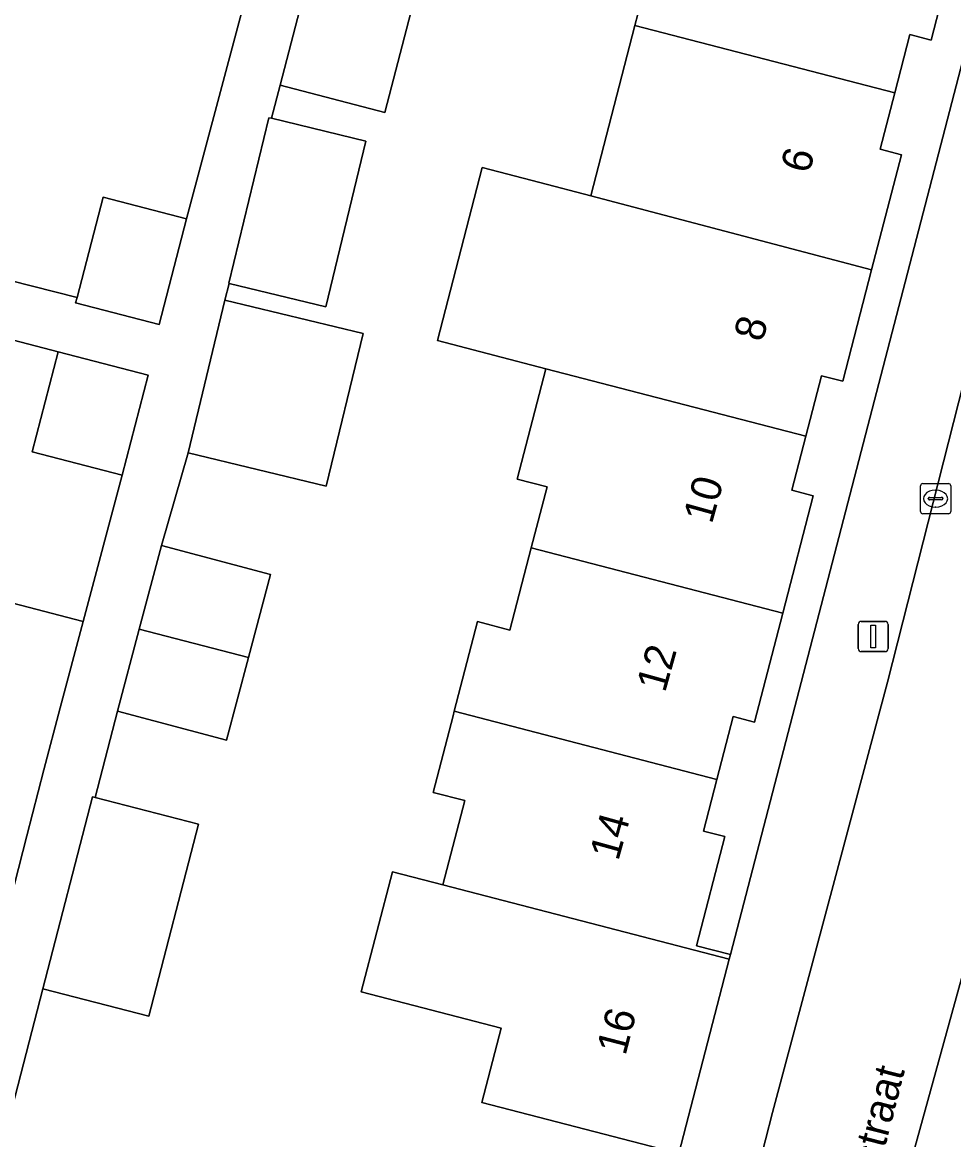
# Model space of a CAD drawing. Extents: x 163683 to 164494, y 382709 to 383872.
# Drawn here: x 164160.65 to 164191.5, y 383147.46 to 383184.47 of the extents above; entities that cross this region are included whole.
import ezdxf

# ---------------------------------------------------------------- set-up
doc = ezdxf.new("R2010")
doc.units = 0
for name, color, linetype in [('IMGEO_Erf', 7, 'Continuous'), ('IMGEO_Kolk', 7, 'Continuous'), ('IMGEO_Lichtmast', 7, 'Continuous'), ('IMGEO_Openbare_ruimte_label', 7, 'Continuous'), ('IMGEO_Pand', 7, 'Continuous'), ('IMGEO_Pand_nummerreeks', 7, 'Continuous'), ('IMGEO_Parkeervlak_open', 7, 'Continuous'), ('IMGEO_Rijbaan_lokaal_open', 7, 'Continuous'), ('IMGEO_Voetpad_open', 7, 'Continuous')]:
    doc.layers.add(name, color=color, linetype=linetype)

msp = doc.modelspace()

# ---------------------------------------------------------------- linework, layer by layer
at = {"layer": 'IMGEO_Erf'}
for points in [[(164158.018, 383176.482), (164162.462, 383175.349), (164163.331, 383178.679), (164166.094, 383177.959), (164170.035, 383192.729), (164163.838, 383194.317), (164163.458, 383194.414), (164163.235, 383193.547), (164162.74, 383191.672), (164159.992, 383192.384)], [(164177.995, 383172.992), (164176.304, 383173.432), (164174.397, 383173.928), (164175.886, 383179.654), (164177.792, 383179.158), (164179.476, 383178.72), (164180.944, 383184.366), (164181.629, 383187)], [(164173.885, 383186.203), (164172.661, 383181.485), (164169.188, 383182.386), (164168.906, 383181.287), (164172.024, 383180.534), (164170.7, 383175.049), (164167.502, 383175.821), (164167.359, 383175.263), (164171.94, 383174.157), (164170.72, 383169.105), (164166.139, 383170.212), (164165.262, 383167.142), (164168.872, 383166.181), (164168.139, 383163.426), (164167.412, 383160.693), (164163.801, 383161.654), (164163.062, 383158.796), (164166.486, 383157.91), (164164.841, 383151.549), (164161.326, 383152.458), (164160.047, 383147.491)], [(164156.172, 383166.308), (164162.663, 383164.627), (164163.955, 383169.468), (164160.972, 383170.246), (164161.835, 383173.554), (164157.549, 383174.672)], [(164181.718, 383144.288), (164182.395, 383147.001), (164175.872, 383148.696), (164176.511, 383151.151), (164171.876, 383152.355), (164172.911, 383156.337), (164174.58, 383155.903), (164175.305, 383158.691), (164174.256, 383158.963), (164174.916, 383161.499), (164174.956, 383161.653), (164175.727, 383164.619), (164176.798, 383164.341), (164177.507, 383167.068), (164178.03, 383169.079), (164177.044, 383169.336), (164177.995, 383172.992)]]:
    msp.add_lwpolyline(points, dxfattribs=at)
msp.add_lwpolyline([(164192.826, 383187.181), (164191.684, 383187.478), (164191.651, 383187.35), (164190.752, 383183.877), (164190.046, 383184.06), (164189.546, 383182.128), (164189.063, 383180.265), (164189.769, 383180.082), (164188.78, 383176.264), (164187.826, 383172.58), (164187.12, 383172.763), (164186.601, 383170.759), (164186.138, 383168.968), (164186.844, 383168.785), (164185.839, 383164.904), (164184.903, 383161.292), (164184.197, 383161.475), (164183.658, 383159.39), (164183.215, 383157.68), (164183.921, 383157.497), (164182.985, 383153.885), (164184.107, 383153.593)], close=True, dxfattribs=at)
at = {"layer": 'IMGEO_Kolk'}
for p, q in [((164190.4, 383168.266), (164190.4, 383169.118)), ((164190.475, 383169.192), (164191.327, 383169.192)), ((164191.401, 383169.118), (164191.401, 383168.266)), ((164190.659, 383168.686), (164190.659, 383168.698)), ((164191.097, 383168.649), (164190.699, 383168.649)), ((164190.702, 383168.735), (164191.1, 383168.735)), ((164190.888, 383168.972), (164190.913, 383168.972)), ((164191.143, 383168.698), (164191.143, 383168.686)), ((164190.911, 383168.412), (164190.886, 383168.412)), ((164191.327, 383168.192), (164190.475, 383168.192))]:
    msp.add_line(p, q, dxfattribs=at)
for points in [[(164190.4, 383168.266), (164190.4, 383169.118)], [(164190.475, 383169.192), (164191.327, 383169.192)], [(164191.401, 383169.118), (164191.401, 383168.266)], [(164191.327, 383168.192), (164190.475, 383168.192)]]:
    msp.add_lwpolyline(points, dxfattribs=at)
for centre, radius, start, end in [((164190.477, 383169.116), 0.0765, 91.552, 178.448), ((164190.477, 383169.116), 0.0765, 91.552, 178.448), ((164191.325, 383169.116), 0.0765, 1.552, 88.448), ((164191.325, 383169.116), 0.0765, 1.552, 88.448), ((164190.699, 383168.695), 0.0403, 85.8775, 175.7526), ((164190.696, 383168.685), 0.0366, 178.938, 274.7102), ((164191.1, 383168.692), 0.043, 264.8664, 352.4533), ((164191.104, 383168.697), 0.0386, 1.7309, 96.639), ((164190.477, 383168.268), 0.0765, 181.552, 268.448), ((164190.477, 383168.268), 0.0765, 181.552, 268.448), ((164191.325, 383168.268), 0.0765, 271.552, 358.448), ((164191.325, 383168.268), 0.0765, 271.552, 358.448)]:
    msp.add_arc(centre, radius, start, end, dxfattribs=at)
for centre, major_axis, ratio, start_param, end_param in [((164190.887, 383168.692), (-0.387, 0.002), 0.722429, 4.712389, 7.853982), ((164190.912, 383168.692), (-0.39, 0.002), 0.717154, 1.570796, 4.712389)]:
    msp.add_ellipse(centre, major_axis=major_axis, ratio=ratio, start_param=start_param, end_param=end_param, dxfattribs=at)
at = {"layer": 'IMGEO_Lichtmast'}
for p, q in [((164188.436, 383164.626), (164189.226, 383164.626)), ((164189.226, 383164.626), (164188.436, 383164.626)), ((164188.336, 383163.726), (164188.336, 383164.526)), ((164188.336, 383164.526), (164188.336, 383163.726)), ((164189.326, 383164.526), (164189.326, 383163.726)), ((164189.326, 383163.726), (164189.326, 383164.526)), ((164189.226, 383163.626), (164188.436, 383163.626)), ((164188.436, 383163.626), (164189.226, 383163.626))]:
    msp.add_line(p, q, dxfattribs=at)
msp.add_lwpolyline([(164188.756, 383164.501), (164188.906, 383164.501), (164188.906, 383163.751), (164188.756, 383163.751), (164188.756, 383164.501)], dxfattribs=at)
for centre, start, end in [((164188.436, 383164.526), 90, 180), ((164188.436, 383164.526), 90, 180), ((164189.226, 383164.526), 0, 90), ((164189.226, 383164.526), 360, 90), ((164188.436, 383163.726), 180, 270), ((164188.436, 383163.726), 180, 270), ((164189.226, 383163.726), 270, 0), ((164189.226, 383163.726), 270, 0)]:
    msp.add_arc(centre, 0.1, start, end, dxfattribs=at)
at = {"layer": 'IMGEO_Pand'}
for points in [[(164180.944, 383184.366), (164189.546, 383182.128), (164190.046, 383184.06), (164190.752, 383183.877), (164191.651, 383187.35), (164191.535, 383187.38), (164183.379, 383189.505), (164182.658, 383186.732), (164181.629, 383187)], [(164170.413, 383187.106), (164169.188, 383182.386), (164172.661, 383181.485), (164173.885, 383186.203)], [(164180.944, 383184.366), (164179.476, 383178.72), (164188.78, 383176.264), (164189.769, 383180.082), (164189.063, 383180.265), (164189.546, 383182.128)], [(164168.906, 383181.287), (164168.819, 383181.308), (164167.494, 383175.823), (164167.502, 383175.821), (164170.7, 383175.049), (164172.024, 383180.534)], [(164188.78, 383176.264), (164179.476, 383178.72), (164177.792, 383179.158), (164175.886, 383179.654), (164174.397, 383173.928), (164176.304, 383173.432), (164177.995, 383172.992), (164186.601, 383170.759), (164187.12, 383172.763), (164187.826, 383172.58)], [(164166.094, 383177.959), (164163.331, 383178.679), (164162.462, 383175.349), (164162.417, 383175.175), (164165.18, 383174.454)], [(164170.72, 383169.105), (164171.94, 383174.157), (164167.359, 383175.263), (164166.139, 383170.212)], [(164164.818, 383172.776), (164161.835, 383173.554), (164160.972, 383170.246), (164163.955, 383169.468)], [(164185.839, 383164.904), (164186.844, 383168.785), (164186.138, 383168.968), (164186.601, 383170.759), (164177.995, 383172.992), (164177.044, 383169.336), (164178.03, 383169.079), (164177.507, 383167.068)], [(164164.523, 383164.366), (164168.139, 383163.426), (164168.872, 383166.181), (164165.262, 383167.142)], [(164185.839, 383164.904), (164177.507, 383167.068), (164176.798, 383164.341), (164175.727, 383164.619), (164174.956, 383161.653), (164183.658, 383159.39), (164184.197, 383161.475), (164184.903, 383161.292)], [(164161.368, 383159.71), (164161.9, 383161.767), (164162.663, 383164.627), (164156.172, 383166.308), (164155.43, 383163.442), (164155.299, 383163.476), (164155.139, 383162.858), (164155.077, 383162.617), (164154.387, 383159.942), (164153.284, 383155.663), (164152.953, 383154.385), (164159.549, 383152.678), (164160.801, 383157.519)], [(164164.523, 383164.366), (164163.801, 383161.654), (164167.412, 383160.693), (164168.139, 383163.426)], [(164184.067, 383153.438), (164184.107, 383153.593), (164182.985, 383153.885), (164183.921, 383157.497), (164183.215, 383157.68), (164183.658, 383159.39), (164174.956, 383161.653), (164174.916, 383161.499), (164174.256, 383158.963), (164175.305, 383158.691), (164174.58, 383155.903)], [(164166.486, 383157.91), (164163.062, 383158.796), (164162.972, 383158.819), (164161.326, 383152.458), (164164.841, 383151.549)], [(164184.067, 383153.438), (164174.58, 383155.903), (164172.911, 383156.337), (164171.876, 383152.355), (164176.511, 383151.151), (164175.872, 383148.696), (164182.395, 383147.001)]]:
    msp.add_lwpolyline(points, close=True, dxfattribs=at)
at = {"layer": 'IMGEO_Parkeervlak_open'}
msp.add_lwpolyline([(164193.665, 383159.724), (164189.357, 383144.074), (164188.959, 383142.625), (164190.534, 383142.159), (164191.595, 383146.154), (164194.849, 383158.324)], dxfattribs=at)
at = {"layer": 'IMGEO_Rijbaan_lokaal_open'}
for points in [[(164195.962, 383188.713), (164195.791, 383188.078), (164194.358, 383182.464), (164189.313, 383162.614), (164185.499, 383148.358), (164185.032, 383146.554)], [(164185.239, 383144.22), (164185.117, 383143.761), (164188.959, 383142.625), (164189.357, 383144.074), (164193.665, 383159.724), (164194.577, 383163.198), (164195.035, 383165.03), (164200.503, 383185.752)]]:
    msp.add_lwpolyline(points, dxfattribs=at)
at = {"layer": 'IMGEO_Voetpad_open'}
for points in [[(164196.623, 383196.306), (164194.537, 383193.772), (164193.301, 383189.011), (164192.826, 383187.181), (164184.107, 383153.593), (164184.067, 383153.438), (164182.395, 383147.001), (164181.718, 383144.288)], [(164170.035, 383192.729), (164166.094, 383177.959), (164165.18, 383174.454), (164162.417, 383175.175), (164162.462, 383175.349), (164158.018, 383176.482)], [(164160.047, 383147.491), (164161.326, 383152.458), (164162.972, 383158.819), (164163.062, 383158.796), (164163.801, 383161.654), (164164.523, 383164.366), (164165.262, 383167.142), (164166.139, 383170.212), (164167.359, 383175.263), (164167.502, 383175.821), (164167.494, 383175.823), (164168.819, 383181.308), (164168.906, 383181.287), (164169.188, 383182.386), (164170.413, 383187.106)], [(164185.032, 383146.554), (164185.499, 383148.358), (164189.313, 383162.614), (164194.358, 383182.464)], [(164157.549, 383174.672), (164161.835, 383173.554), (164164.818, 383172.776), (164163.955, 383169.468), (164162.663, 383164.627), (164161.9, 383161.767), (164161.368, 383159.71), (164160.801, 383157.519), (164159.549, 383152.678)]]:
    msp.add_lwpolyline(points, dxfattribs=at)

# ---------------------------------------------------------------- texts
at = {"layer": 'IMGEO_Openbare_ruimte_label'}
msp.add_text('Aert van der Neerstraat', height=1, rotation=75.6442, dxfattribs=at).set_placement((164186.438, 383136.292))
at = {"layer": 'IMGEO_Pand_nummerreeks'}
for s, rotation, p in [('6', 74.4785, (164186.709, 383179.422)), ('8', 74.4788, (164185.162, 383173.848)), ('10', 74.4785, (164183.489, 383167.825)), ('12', 74.4785, (164181.939, 383162.241)), ('14', 74.4785, (164180.389, 383156.666)), ('16', 75.4414, (164180.627, 383150.219))]:
    msp.add_text(s, height=1, rotation=rotation, dxfattribs=at).set_placement(p)

doc.saveas('drawing.dxf')
